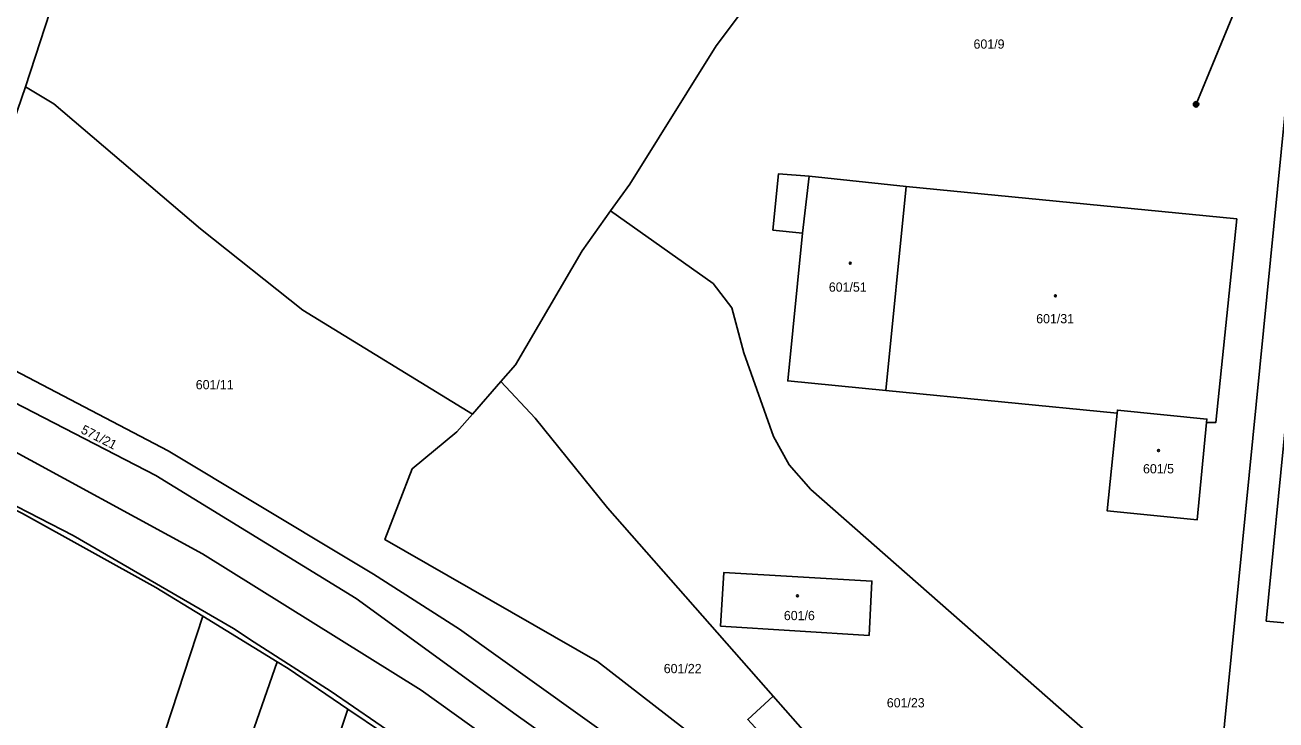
# Model space of a CAD drawing. Extents: x -757266 to -753360, y -1162585 to -1157740.
# Drawn here: x -756391.6 to -756161.8, y -1161040 to -1160912.3 of the extents above; entities that cross this region are included whole.
import ezdxf

# ---------------------------------------------------------------- set-up
doc = ezdxf.new("R2010")
doc.units = 0
for name, color, linetype in [('Hranice parcel', 7, 'Continuous'), ('Parcelní čísla', 7, 'Continuous'), ('Poz předměty', 7, 'Continuous'), ('Vnitřní kresba', 7, 'Continuous'), ('Věcná břemena k části', 7, 'Continuous'), ('Značky budov', 7, 'Continuous')]:
    doc.layers.add(name, color=color, linetype=linetype)

msp = doc.modelspace()

# ---------------------------------------------------------------- linework, layer by layer
at = {"layer": 'Hranice parcel'}
for p, q in [((-756356.87, -1160817.89), (-756391.53, -1160923.69)), ((-756229.74, -1160941.99), (-756233.5, -1160979.49)), ((-756304.19, -1160977.86), (-756309.4, -1160983.82)), ((-756190.98, -1160983.65), (-756233.5, -1160979.49)), ((-756345.3, -1161029.34), (-756358.96, -1161020.98)), ((-756347.81, -1161085.34), (-756332.31, -1161038.03)), ((-756325.74, -1161042.49), (-756332.31, -1161038.03))]:
    msp.add_line(p, q, dxfattribs=at)
for points in [[(-756231.14, -1160871.55), (-756264.65, -1160916.19), (-756280.54, -1160941.57), (-756284.06, -1160946.51)], [(-756619.33, -1160903.88), (-756577.49, -1160910.26), (-756516.69, -1160926.33), (-756477.86, -1160938.97), (-756467.28, -1160942.69), (-756436.37, -1160956.11), (-756402.66, -1160971.04), (-756365.31, -1160990.59), (-756332.18, -1161010.49), (-756327.59, -1161013.25), (-756311.79, -1161023.35), (-756261.25, -1161059.52), (-756244.95, -1161072.68), (-756241.63, -1161075.37), (-756205.74, -1161107.01)], [(-756619.9, -1160909.59), (-756570.69, -1160918.36), (-756518.23, -1160931.61), (-756479.8, -1160944.32), (-756438.52, -1160960.99), (-756404.97, -1160975.81), (-756367.56, -1160995.11), (-756330.79, -1161017.74), (-756301.4, -1161039.07), (-756269.03, -1161062.15), (-756235.9, -1161088.11), (-756216.97, -1161104.74), (-756206.58, -1161113.87)], [(-756391.53, -1160923.69), (-756405.26, -1160963.49), (-756426.28, -1160954.74), (-756411.75, -1160911.32)], [(-756108.4, -1161121.99), (-756143.44, -1161091.07), (-756148.04, -1161082.81), (-756173.25, -1161060.58), (-756158.32, -1160909.77)], [(-756309.4, -1160983.82), (-756340.58, -1160964.72), (-756359.38, -1160949.81), (-756386.34, -1160926.86), (-756391.53, -1160923.69)], [(-756233.5, -1160979.49), (-756251.51, -1160977.73), (-756248.81, -1160950.57), (-756254.22, -1160950.03), (-756253.2, -1160939.68), (-756247.56, -1160940.15), (-756229.74, -1160941.99)], [(-756229.74, -1160941.99), (-756169.02, -1160947.97), (-756172.9, -1160985.39), (-756174.56, -1160985.4)], [(-756284.06, -1160946.51), (-756289.28, -1160953.83), (-756301.52, -1160974.8), (-756304.19, -1160977.86)], [(-756284.06, -1160946.51), (-756265.23, -1160959.87), (-756261.78, -1160964.32), (-756259.59, -1160972.58), (-756254.14, -1160987.97), (-756251.24, -1160993.15), (-756247.24, -1160997.7), (-756201.76, -1161037.66), (-756186.03, -1161051.48), (-756189.22, -1161055.1)], [(-756254.18, -1161035.65), (-756284.6, -1161001.09), (-756297.88, -1160984.59), (-756304.19, -1160977.86)], [(-756238.39, -1161068.03), (-756249.95, -1161057.57), (-756286.42, -1161029.31), (-756325.51, -1161006.88), (-756320.49, -1160993.89), (-756312.28, -1160987.12), (-756309.4, -1160983.82)], [(-756190.98, -1160983.65), (-756192.81, -1161001.63), (-756176.33, -1161003.29), (-756174.56, -1160985.4)], [(-756174.56, -1160985.4), (-756174.5, -1160984.76), (-756190.94, -1160983.1), (-756190.98, -1160983.65)], [(-756163.61, -1161021.86), (-756160.03, -1160985.26), (-756154.1, -1160985.85), (-756157.63, -1161022.44), (-756163.61, -1161021.86)], [(-756358.96, -1161020.98), (-756367.56, -1161015.71), (-756392.09, -1161002.09), (-756394.34, -1161000.95)], [(-756236.53, -1161024.51), (-756236.05, -1161014.53), (-756263.25, -1161012.96), (-756263.85, -1161022.8), (-756236.53, -1161024.51)], [(-756380.33, -1161082.7), (-756378.4, -1161080.44), (-756358.96, -1161020.98)], [(-756365.53, -1161084.29), (-756357.4, -1161064.17), (-756345.3, -1161029.34)], [(-756332.31, -1161038.03), (-756343.27, -1161030.58), (-756345.3, -1161029.34)], [(-756232.53, -1161061.27), (-756236.18, -1161064.68), (-756258.84, -1161039.93), (-756254.18, -1161035.65)], [(-756254.18, -1161035.65), (-756240.57, -1161051.12), (-756232.53, -1161061.27)]]:
    msp.add_lwpolyline(points, dxfattribs=at)
at = {"layer": 'Poz předměty'}
for p, q in [((-756176.5, -1160926.92), (-756157.54, -1160880.91)), ((-756399.88, -1160987.24), (-756358.98, -1161009.52)), ((-756358.98, -1161009.52), (-756318.84, -1161034.56)), ((-756318.84, -1161034.56), (-756280.92, -1161061.74))]:
    msp.add_line(p, q, dxfattribs=at)
for radius in [0.5, 0.4, 0.3, 0.2, 0.1]:
    msp.add_circle((-756176.5034, -1160926.9199), radius, dxfattribs=at)
at = {"layer": 'Vnitřní kresba'}
msp.add_line((-756248.81, -1160950.57), (-756247.56, -1160940.15), dxfattribs=at)
at = {"layer": 'Věcná břemena k části'}
for points in [[(-756310.78, -1161051.69), (-756335.39, -1161034.83), (-756349.53, -1161025.73), (-756353.31, -1161023.26), (-756382.76, -1161006.13), (-756407.54, -1160993.42)], [(-756392.09, -1161002.09), (-756367.56, -1161015.71), (-756358.96, -1161020.98), (-756345.3, -1161029.34), (-756343.27, -1161030.58), (-756332.31, -1161038.03), (-756325.74, -1161042.49)]]:
    msp.add_lwpolyline(points, dxfattribs=at)
at = {"layer": 'Značky budov'}
for centre in [(-756240.0168, -1160956.1092), (-756202.3468, -1160962.0892), (-756183.3968, -1160990.5392), (-756249.7268, -1161017.2392)]:
    msp.add_circle(centre, 0.175, dxfattribs=at)

# ---------------------------------------------------------------- texts
at = {"layer": 'Parcelní čísla'}
for s, p in [('601/9', (-756217.38, -1160916.7)), ('601/51', (-756243.957, -1160961.35)), ('601/31', (-756205.87, -1160967.16)), ('601/11', (-756360.24, -1160979.28)), ('601/5', (-756186.25, -1160994.73)), ('601/6', (-756252.22, -1161021.7)), ('601/22', (-756274.28, -1161031.44)), ('601/23', (-756233.31, -1161037.73))]:
    msp.add_text(s, height=1.7, dxfattribs=at).set_placement(p)
msp.add_text('571/21', height=1.7, rotation=333, dxfattribs=at).set_placement((-756381.495, -1160987.247))

doc.saveas('drawing.dxf')
